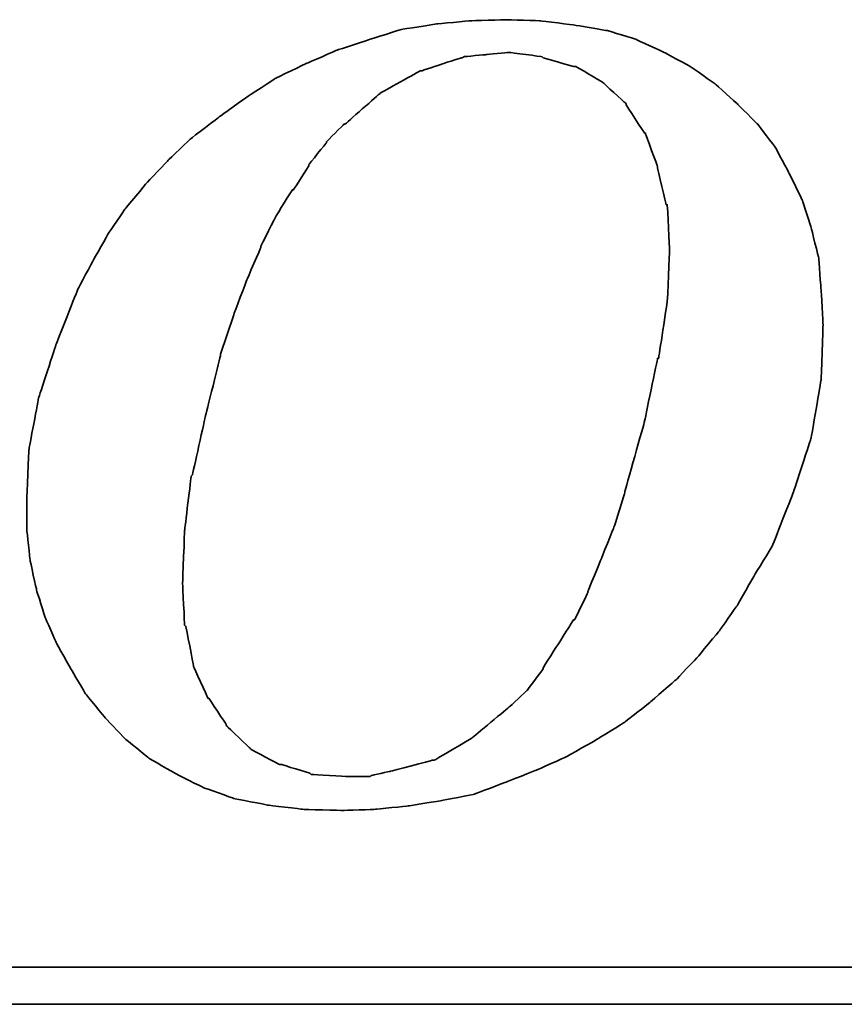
# Model space of a CAD drawing. Header units: millimetres. Extents: x 443 to 3685, y -1599 to 860.
# Tile 450 of 610: x 2805.67 to 2810.76, y -912.23 to -906.15. Entities that reach past the tile are written whole.
import ezdxf

# ---------------------------------------------------------------- set-up
doc = ezdxf.new("R2010")
doc.units = ezdxf.units.MM
doc.layers.add('DIM', color=4, linetype='CONTINUOUS')
doc.layers.add('layer 1', color=7, linetype='CONTINUOUS')

# ---------------------------------------------------------------- blocks, each defined once
blk = doc.blocks.new('TBI MOTION logo(完整正式版)')
at = {"layer": 'layer 1', "color": 22, "lineweight": 35}
for points, knots in [([(35.79625, -6.98375), (35.79625, -6.98375), (36.23125, -7.43875), (36.23125, -7.43875), (36.23125, -7.43875), (36.23125, -7.43875), (36.75625, -7.87125), (36.75625, -7.87125), (36.75625, -7.87125), (36.75625, -7.87125), (37.33125, -8.20375), (37.33125, -8.20375), (37.33125, -8.20375), (37.33125, -8.20375), (37.95625, -8.51875), (37.95625, -8.51875), (37.95625, -8.51875), (37.95625, -8.51875), (38.62625, -8.75875), (38.62625, -8.75875), (38.62625, -8.75875), (38.62625, -8.75875), (39.37125, -8.90375), (39.37125, -8.90375), (39.37125, -8.90375), (39.37125, -8.90375), (40.14125, -8.99875), (40.14125, -8.99875), (40.14125, -8.99875), (40.14125, -8.99875), (41.02625, -9.02375), (41.02625, -9.02375), (41.02625, -9.02375), (41.02625, -9.02375), (41.74625, -8.99875), (41.74625, -8.99875), (41.74625, -8.99875), (41.74625, -8.99875), (42.46625, -8.92375), (42.46625, -8.92375), (42.46625, -8.92375), (42.46625, -8.92375), (43.21125, -8.80625), (43.21125, -8.80625), (43.21125, -8.80625), (43.21125, -8.80625), (43.93125, -8.66375), (43.93125, -8.66375), (43.93125, -8.66375), (43.93125, -8.66375), (44.62625, -8.39875), (44.62625, -8.39875), (44.62625, -8.39875), (44.62625, -8.39875), (45.29625, -8.13375), (45.29625, -8.13375), (45.29625, -8.13375), (45.29625, -8.13375), (45.94625, -7.84375), (45.94625, -7.84375), (45.94625, -7.84375), (45.94625, -7.84375), (46.61625, -7.46375), (46.61625, -7.46375), (46.61625, -7.46375), (46.61625, -7.46375), (47.24125, -7.07875), (47.24125, -7.07875), (47.24125, -7.07875), (47.24125, -7.07875), (47.81625, -6.62375), (47.81625, -6.62375), (47.81625, -6.62375), (47.81625, -6.62375), (48.36875, -6.14375), (48.36875, -6.14375), (48.36875, -6.14375), (48.36875, -6.14375), (48.84625, -5.64125), (48.84625, -5.64125), (48.84625, -5.64125), (48.84625, -5.64125), (49.32625, -5.06375), (49.32625, -5.06375), (49.32625, -5.06375), (49.32625, -5.06375), (49.71125, -4.51374), (49.71125, -4.51374), (49.71125, -4.51374), (49.71125, -4.51374), (50.09625, -3.83874), (50.09625, -3.83874), (50.09625, -3.83874), (50.09625, -3.83874), (50.48125, -3.21374), (50.48125, -3.21374), (50.48125, -3.21374), (50.48125, -3.21374), (50.96125, -1.99125), (50.96125, -1.99125), (50.96125, -1.99125), (50.96125, -1.99125), (51.34375, -0.81875), (51.34375, -0.81875), (51.34375, -0.81875), (51.34375, -0.81875), (51.56125, 0.45624), (51.56125, 0.45624), (51.56125, 0.45624), (51.56125, 0.45624), (51.60625, 1.67624), (51.60625, 1.67624), (51.60625, 1.67624), (51.60625, 1.67624), (51.56125, 2.44625), (51.56125, 2.44625), (51.56125, 2.44625), (51.56125, 2.44625), (51.51125, 3.14125), (51.51125, 3.14125), (51.51125, 3.14125), (51.51125, 3.14125), (51.34375, 3.81125), (51.34375, 3.81125), (51.34375, 3.81125), (51.34375, 3.81125), (51.15125, 4.41125), (51.15125, 4.41125), (51.15125, 4.41125), (51.15125, 4.41125), (50.86125, 5.01125), (50.86125, 5.01125), (50.86125, 5.01125), (50.86125, 5.01125), (50.55125, 5.58875), (50.55125, 5.58875), (50.55125, 5.58875), (50.55125, 5.58875), (50.16625, 6.09125), (50.16625, 6.09125), (50.16625, 6.09125), (50.16625, 6.09125), (49.71125, 6.54875), (49.71125, 6.54875), (49.71125, 6.54875), (49.71125, 6.54875), (49.23125, 6.98125), (49.23125, 6.98125), (49.23125, 6.98125), (49.23125, 6.98125), (48.67875, 7.36625), (48.67875, 7.36625), (48.67875, 7.36625), (48.67875, 7.36625), (48.10375, 7.67625), (48.10375, 7.67625), (48.10375, 7.67625), (48.10375, 7.67625), (47.48125, 7.96375), (47.48125, 7.96375), (47.48125, 7.96375), (47.48125, 7.96375), (46.85625, 8.15625), (46.85625, 8.15625), (46.85625, 8.15625), (46.85625, 8.15625), (46.13625, 8.27624), (46.13625, 8.27624), (46.13625, 8.27624), (46.13625, 8.27624), (45.39125, 8.37125), (45.39125, 8.37125), (45.39125, 8.37125), (45.39125, 8.37125), (44.62625, 8.39624), (44.62625, 8.39624), (44.62625, 8.39624), (44.62625, 8.39624), (43.83625, 8.37125), (43.83625, 8.37125), (43.83625, 8.37125), (43.83625, 8.37125), (43.09125, 8.30125), (43.09125, 8.30125), (43.09125, 8.30125), (43.09125, 8.30125), (42.32125, 8.18125), (42.32125, 8.18125), (42.32125, 8.18125), (42.32125, 8.18125), (41.62875, 7.96375), (41.62875, 7.96375), (41.62875, 7.96375), (41.62875, 7.96375), (40.90625, 7.72625), (40.90625, 7.72625), (40.90625, 7.72625), (40.90625, 7.72625), (40.23624, 7.43625), (40.23624, 7.43625), (40.23624, 7.43625), (40.23624, 7.43625), (39.54124, 7.10125), (39.54124, 7.10125), (39.54124, 7.10125), (39.54124, 7.10125), (38.91625, 6.69125), (38.91625, 6.69125), (38.91625, 6.69125), (38.91625, 6.69125), (38.31625, 6.26125), (38.31625, 6.26125), (38.31625, 6.26125), (38.31625, 6.26125), (37.69125, 5.78125), (37.69125, 5.78125), (37.69125, 5.78125), (37.69125, 5.78125), (37.18625, 5.30125), (37.18625, 5.30125), (37.18625, 5.30125), (37.18625, 5.30125), (36.70625, 4.79624), (36.70625, 4.79624), (36.70625, 4.79624), (36.70625, 4.79624), (36.23125, 4.22125), (36.23125, 4.22125), (36.23125, 4.22125), (36.23125, 4.22125), (35.87124, 3.69375), (35.87124, 3.69375), (35.87124, 3.69375), (35.87124, 3.69375), (35.53125, 3.09125), (35.53125, 3.09125), (35.53125, 3.09125), (35.53125, 3.09125), (35.19875, 2.47125), (35.19875, 2.47125), (35.19875, 2.47125), (35.19875, 2.47125), (34.71625, 1.24625), (34.71625, 1.24625), (34.71625, 1.24625), (34.71625, 1.24625), (34.33125, 0.06874), (34.33125, 0.06874), (34.33125, 0.06874), (34.33125, 0.06874), (34.11625, -1.07875), (34.11625, -1.07875), (34.11625, -1.07875), (34.11625, -1.07875), (34.07125, -2.15875), (34.07125, -2.15875), (34.07125, -2.15875), (34.07125, -2.15875), (34.07125, -2.85375), (34.07125, -2.85375), (34.07125, -2.85375), (34.07125, -2.85375), (34.14125, -3.50375), (34.14125, -3.50375), (34.14125, -3.50375), (34.14125, -3.50375), (34.28625, -4.17375), (34.28625, -4.17375), (34.28625, -4.17375), (34.28625, -4.17375), (34.47625, -4.77624), (34.47625, -4.77624), (34.47625, -4.77624), (34.47625, -4.77624), (34.71625, -5.32625), (34.71625, -5.32625), (34.71625, -5.32625), (34.71625, -5.32625), (35.05375, -5.92875), (35.05375, -5.92875), (35.05375, -5.92875), (35.05375, -5.92875), (35.36375, -6.45375), (35.36375, -6.45375), (35.36375, -6.45375), (35.36375, -6.45375), (35.79625, -6.98375), (35.79625, -6.98375)], [0, 0, 0, 0, 0.01388889, 0.01388889, 0.01388889, 0.0138889, 0.02777778, 0.02777778, 0.02777778, 0.02777779, 0.04166667, 0.04166667, 0.04166667, 0.04166668, 0.05555556, 0.05555556, 0.05555556, 0.05555557, 0.06944444, 0.06944444, 0.06944444, 0.06944445, 0.08333333, 0.08333333, 0.08333333, 0.08333334, 0.09722222, 0.09722222, 0.09722222, 0.09722223, 0.11111111, 0.11111111, 0.11111111, 0.11111112, 0.125, 0.125, 0.125, 0.12500001, 0.13888889, 0.13888889, 0.13888889, 0.1388889, 0.15277778, 0.15277778, 0.15277778, 0.15277779, 0.16666667, 0.16666667, 0.16666667, 0.16666668, 0.18055556, 0.18055556, 0.18055556, 0.18055557, 0.19444444, 0.19444444, 0.19444444, 0.19444445, 0.20833333, 0.20833333, 0.20833333, 0.20833334, 0.22222222, 0.22222222, 0.22222222, 0.22222223, 0.23611111, 0.23611111, 0.23611111, 0.23611112, 0.25, 0.25, 0.25, 0.25000001, 0.26388889, 0.26388889, 0.26388889, 0.2638889, 0.27777778, 0.27777778, 0.27777778, 0.27777779, 0.29166667, 0.29166667, 0.29166667, 0.29166668, 0.30555556, 0.30555556, 0.30555556, 0.30555557, 0.31944444, 0.31944444, 0.31944444, 0.31944445, 0.33333333, 0.33333333, 0.33333333, 0.33333334, 0.34722222, 0.34722222, 0.34722222, 0.34722223, 0.36111111, 0.36111111, 0.36111111, 0.36111112, 0.375, 0.375, 0.375, 0.37500001, 0.38888889, 0.38888889, 0.38888889, 0.3888889, 0.40277778, 0.40277778, 0.40277778, 0.40277779, 0.41666667, 0.41666667, 0.41666667, 0.41666668, 0.43055556, 0.43055556, 0.43055556, 0.43055557, 0.44444444, 0.44444444, 0.44444444, 0.44444445, 0.45833333, 0.45833333, 0.45833333, 0.45833334, 0.47222222, 0.47222222, 0.47222222, 0.47222223, 0.48611111, 0.48611111, 0.48611111, 0.48611112, 0.5, 0.5, 0.5, 0.50000001, 0.51388889, 0.51388889, 0.51388889, 0.5138889, 0.52777778, 0.52777778, 0.52777778, 0.52777779, 0.54166667, 0.54166667, 0.54166667, 0.54166668, 0.55555556, 0.55555556, 0.55555556, 0.55555557, 0.56944444, 0.56944444, 0.56944444, 0.56944445, 0.58333333, 0.58333333, 0.58333333, 0.58333334, 0.59722222, 0.59722222, 0.59722222, 0.59722223, 0.61111111, 0.61111111, 0.61111111, 0.61111112, 0.625, 0.625, 0.625, 0.62500001, 0.63888889, 0.63888889, 0.63888889, 0.6388889, 0.65277778, 0.65277778, 0.65277778, 0.65277779, 0.66666667, 0.66666667, 0.66666667, 0.66666668, 0.68055556, 0.68055556, 0.68055556, 0.68055557, 0.69444444, 0.69444444, 0.69444444, 0.69444445, 0.70833333, 0.70833333, 0.70833333, 0.70833334, 0.72222222, 0.72222222, 0.72222222, 0.72222223, 0.73611111, 0.73611111, 0.73611111, 0.73611112, 0.75, 0.75, 0.75, 0.75000001, 0.76388889, 0.76388889, 0.76388889, 0.7638889, 0.77777778, 0.77777778, 0.77777778, 0.77777779, 0.79166667, 0.79166667, 0.79166667, 0.79166668, 0.80555556, 0.80555556, 0.80555556, 0.80555557, 0.81944444, 0.81944444, 0.81944444, 0.81944445, 0.83333333, 0.83333333, 0.83333333, 0.83333334, 0.84722222, 0.84722222, 0.84722222, 0.84722223, 0.86111111, 0.86111111, 0.86111111, 0.86111112, 0.875, 0.875, 0.875, 0.87500001, 0.88888889, 0.88888889, 0.88888889, 0.8888889, 0.90277778, 0.90277778, 0.90277778, 0.90277779, 0.91666667, 0.91666667, 0.91666667, 0.91666668, 0.93055556, 0.93055556, 0.93055556, 0.93055557, 0.94444444, 0.94444444, 0.94444444, 0.94444445, 0.95833333, 0.95833333, 0.95833333, 0.95833334, 0.97222222, 0.97222222, 0.97222222, 0.97222223, 0.98611111, 0.98611111, 0.98611111, 0.98611112, 1, 1, 1, 1]), ([(38.33875, 1.03124), (38.33875, 1.03124), (38.62625, 1.89625), (38.62625, 1.89625), (38.62625, 1.89625), (38.62625, 1.89625), (38.91625, 2.66375), (38.91625, 2.66375), (38.91625, 2.66375), (38.91625, 2.66375), (39.22625, 3.38125), (39.22625, 3.38125), (39.22625, 3.38125), (39.22625, 3.38125), (39.22625, 3.40624), (39.22625, 3.40624), (39.22625, 3.40624), (39.22625, 3.40624), (39.56124, 4.07624), (39.56124, 4.07624), (39.56124, 4.07624), (39.56124, 4.07624), (39.92125, 4.65125), (39.92125, 4.65125), (39.92125, 4.65125), (39.92125, 4.65125), (39.94625, 4.65125), (39.94625, 4.65125), (39.94625, 4.65125), (39.94625, 4.65125), (40.28125, 5.17875), (40.28125, 5.17875), (40.28125, 5.17875), (40.28125, 5.17875), (40.28125, 5.20375), (40.28125, 5.20375), (40.28125, 5.20375), (40.28125, 5.20375), (40.66875, 5.68625), (40.66875, 5.68625), (40.66875, 5.68625), (40.66875, 5.68625), (40.66875, 5.70625), (40.66875, 5.70625), (40.66875, 5.70625), (40.66875, 5.70625), (41.05124, 6.09125), (41.05124, 6.09125), (41.05124, 6.09125), (41.05124, 6.09125), (41.07625, 6.09125), (41.07625, 6.09125), (41.07625, 6.09125), (41.07625, 6.09125), (41.84125, 6.76625), (41.84125, 6.76625), (41.84125, 6.76625), (41.84125, 6.76625), (41.86625, 6.78625), (41.86625, 6.78625), (41.86625, 6.78625), (41.86625, 6.78625), (42.73125, 7.26624), (42.73125, 7.26624), (42.73125, 7.26624), (42.73125, 7.26624), (42.75625, 7.26624), (42.75625, 7.26624), (42.75625, 7.26624), (42.75625, 7.26624), (43.18625, 7.41125), (43.18625, 7.41125), (43.18625, 7.41125), (43.18625, 7.41125), (43.64125, 7.55625), (43.64125, 7.55625), (43.64125, 7.55625), (43.64125, 7.55625), (43.66625, 7.55625), (43.66625, 7.55625), (43.66625, 7.55625), (43.66625, 7.55625), (43.69125, 7.58124), (43.69125, 7.58124), (43.69125, 7.58124), (43.69125, 7.58124), (44.19125, 7.62625), (44.19125, 7.62625), (44.19125, 7.62625), (44.19125, 7.62625), (44.67125, 7.67625), (44.67125, 7.67625), (44.67125, 7.67625), (44.67125, 7.67625), (44.69625, 7.67625), (44.69625, 7.67625), (44.69625, 7.67625), (44.69625, 7.67625), (45.41875, 7.58124), (45.41875, 7.58124), (45.41875, 7.58124), (45.41875, 7.58124), (45.44125, 7.55625), (45.44125, 7.55625), (45.44125, 7.55625), (45.44125, 7.55625), (46.11125, 7.36625), (46.11125, 7.36625), (46.11125, 7.36625), (46.11125, 7.36625), (46.13625, 7.36625), (46.13625, 7.36625), (46.13625, 7.36625), (46.13625, 7.36625), (46.15875, 7.36625), (46.15875, 7.36625), (46.15875, 7.36625), (46.15875, 7.36625), (46.73625, 7.02624), (46.73625, 7.02624), (46.73625, 7.02624), (46.73625, 7.02624), (46.76125, 7.00624), (46.76125, 7.00624), (46.76125, 7.00624), (46.76125, 7.00624), (47.24125, 6.57124), (47.24125, 6.57124), (47.24125, 6.57124), (47.24125, 6.57124), (47.26625, 6.54875), (47.26625, 6.54875), (47.26625, 6.54875), (47.26625, 6.54875), (47.26625, 6.52375), (47.26625, 6.52375), (47.26625, 6.52375), (47.26625, 6.52375), (47.67375, 5.89875), (47.67375, 5.89875), (47.67375, 5.89875), (47.67375, 5.89875), (47.69625, 5.89875), (47.69625, 5.89875), (47.69625, 5.89875), (47.69625, 5.89875), (47.69625, 5.87625), (47.69625, 5.87625), (47.69625, 5.87625), (47.69625, 5.87625), (47.96125, 5.15625), (47.96125, 5.15625), (47.96125, 5.15625), (47.96125, 5.15625), (47.96125, 5.13125), (47.96125, 5.13125), (47.96125, 5.13125), (47.96125, 5.13125), (48.15125, 4.31875), (48.15125, 4.31875), (48.15125, 4.31875), (48.15125, 4.31875), (48.17625, 4.31875), (48.17625, 4.31875), (48.17625, 4.31875), (48.17625, 4.31875), (48.17625, 4.29125), (48.17625, 4.29125), (48.17625, 4.29125), (48.17625, 4.29125), (48.22625, 3.33125), (48.22625, 3.33125), (48.22625, 3.33125), (48.22625, 3.33125), (48.22625, 3.30875), (48.22625, 3.30875), (48.22625, 3.30875), (48.22625, 3.30875), (48.17625, 2.20624), (48.17625, 2.20624), (48.17625, 2.20624), (48.17625, 2.20624), (48.17625, 2.18124), (48.17625, 2.18124), (48.17625, 2.18124), (48.17625, 2.18124), (47.98375, 0.93624), (47.98375, 0.93624), (47.98375, 0.93624), (47.98375, 0.93624), (47.96125, 0.93624), (47.96125, 0.93624), (47.96125, 0.93624), (47.96125, 0.93624), (47.67375, -0.45874), (47.67375, -0.45874), (47.67375, -0.45874), (47.67375, -0.45874), (47.24125, -1.99125), (47.24125, -1.99125), (47.24125, -1.99125), (47.24125, -1.99125), (47.24125, -2.01874), (47.24125, -2.01874), (47.24125, -2.01874), (47.24125, -2.01874), (47.00125, -2.78375), (47.00125, -2.78375), (47.00125, -2.78375), (47.00125, -2.78375), (46.71125, -3.50375), (46.71125, -3.50375), (46.71125, -3.50375), (46.71125, -3.50375), (46.42625, -4.19875), (46.42625, -4.19875), (46.42625, -4.19875), (46.42625, -4.19875), (46.42625, -4.22375), (46.42625, -4.22375), (46.42625, -4.22375), (46.42625, -4.22375), (46.13625, -4.82374), (46.13625, -4.82374), (46.13625, -4.82374), (46.13625, -4.82374), (46.11125, -4.82374), (46.11125, -4.82374), (46.11125, -4.82374), (46.11125, -4.82374), (45.77625, -5.35125), (45.77625, -5.35125), (45.77625, -5.35125), (45.77625, -5.35125), (45.44125, -5.87875), (45.44125, -5.87875), (45.44125, -5.87875), (45.44125, -5.87875), (45.44125, -5.90375), (45.44125, -5.90375), (45.44125, -5.90375), (45.44125, -5.90375), (45.10625, -6.35875), (45.10625, -6.35875), (45.10625, -6.35875), (45.10625, -6.35875), (45.08125, -6.38375), (45.08125, -6.38375), (45.08125, -6.38375), (45.08125, -6.38375), (44.69625, -6.74375), (44.69625, -6.74375), (44.69625, -6.74375), (44.69625, -6.74375), (43.88375, -7.41625), (43.88375, -7.41625), (43.88375, -7.41625), (43.88375, -7.41625), (43.85625, -7.43875), (43.85625, -7.43875), (43.85625, -7.43875), (43.85625, -7.43875), (43.04125, -7.91875), (43.04125, -7.91875), (43.04125, -7.91875), (43.04125, -7.91875), (43.01625, -7.91875), (43.01625, -7.91875), (43.01625, -7.91875), (43.01625, -7.91875), (42.99625, -7.91875), (42.99625, -7.91875), (42.99625, -7.91875), (42.99625, -7.91875), (42.08125, -8.15875), (42.08125, -8.15875), (42.08125, -8.15875), (42.08125, -8.15875), (41.65125, -8.25625), (41.65125, -8.25625), (41.65125, -8.25625), (41.65125, -8.25625), (41.62875, -8.27875), (41.62875, -8.27875), (41.62875, -8.27875), (41.62875, -8.27875), (41.60125, -8.27875), (41.60125, -8.27875), (41.60125, -8.27875), (41.60125, -8.27875), (41.12125, -8.27875), (41.12125, -8.27875), (41.12125, -8.27875), (41.12125, -8.27875), (40.35624, -8.23125), (40.35624, -8.23125), (40.35624, -8.23125), (40.35624, -8.23125), (40.33125, -8.23125), (40.33125, -8.23125), (40.33125, -8.23125), (40.33125, -8.23125), (40.30625, -8.20375), (40.30625, -8.20375), (40.30625, -8.20375), (40.30625, -8.20375), (39.68375, -8.01375), (39.68375, -8.01375), (39.68375, -8.01375), (39.68375, -8.01375), (39.66124, -8.01375), (39.66124, -8.01375), (39.66124, -8.01375), (39.66124, -8.01375), (39.63625, -8.01375), (39.63625, -8.01375), (39.63625, -8.01375), (39.63625, -8.01375), (39.01125, -7.67875), (39.01125, -7.67875), (39.01125, -7.67875), (39.01125, -7.67875), (38.98875, -7.65375), (38.98875, -7.65375), (38.98875, -7.65375), (38.98875, -7.65375), (38.48625, -7.17375), (38.48625, -7.17375), (38.48625, -7.17375), (38.48625, -7.17375), (38.45875, -7.14875), (38.45875, -7.14875), (38.45875, -7.14875), (38.45875, -7.14875), (38.45875, -7.12875), (38.45875, -7.12875), (38.45875, -7.12875), (38.45875, -7.12875), (38.07625, -6.54875), (38.07625, -6.54875), (38.07625, -6.54875), (38.07625, -6.54875), (38.05125, -6.54875), (38.05125, -6.54875), (38.05125, -6.54875), (38.05125, -6.54875), (38.05125, -6.52875), (38.05125, -6.52875), (38.05125, -6.52875), (38.05125, -6.52875), (37.74125, -5.85375), (37.74125, -5.85375), (37.74125, -5.85375), (37.74125, -5.85375), (37.74125, -5.82875), (37.74125, -5.82875), (37.74125, -5.82875), (37.74125, -5.82875), (37.57375, -4.96875), (37.57375, -4.96875), (37.57375, -4.96875), (37.57375, -4.96875), (37.54625, -4.94375), (37.54625, -4.94375), (37.54625, -4.94375), (37.54625, -4.94375), (37.50125, -4.03375), (37.50125, -4.03375), (37.50125, -4.03375), (37.50125, -4.03375), (37.50125, -4.00875), (37.50125, -4.00875), (37.50125, -4.00875), (37.50125, -4.00875), (37.54625, -2.85375), (37.54625, -2.85375), (37.54625, -2.85375), (37.54625, -2.85375), (37.69125, -1.65875), (37.69125, -1.65875), (37.69125, -1.65875), (37.69125, -1.65875), (37.71624, -1.63375), (37.71624, -1.63375), (37.71624, -1.63375), (37.71624, -1.63375), (38.00375, -0.33875), (38.00375, -0.33875), (38.00375, -0.33875), (38.00375, -0.33875), (38.33875, 1.00624), (38.33875, 1.00624), (38.33875, 1.00624), (38.33875, 1.00624), (38.33875, 1.03124), (38.33875, 1.03124)], [0, 0, 0, 0, 0.01010101, 0.01010101, 0.01010101, 0.01010102, 0.02020202, 0.02020202, 0.02020202, 0.02020203, 0.03030303, 0.03030303, 0.03030303, 0.03030304, 0.04040404, 0.04040404, 0.04040404, 0.04040405, 0.05050505, 0.05050505, 0.05050505, 0.05050506, 0.06060606, 0.06060606, 0.06060606, 0.06060607, 0.07070707, 0.07070707, 0.07070707, 0.07070708, 0.08080808, 0.08080808, 0.08080808, 0.08080809, 0.09090909, 0.09090909, 0.09090909, 0.0909091, 0.1010101, 0.1010101, 0.1010101, 0.10101011, 0.11111111, 0.11111111, 0.11111111, 0.11111112, 0.12121212, 0.12121212, 0.12121212, 0.12121213, 0.13131313, 0.13131313, 0.13131313, 0.13131314, 0.14141414, 0.14141414, 0.14141414, 0.14141415, 0.15151515, 0.15151515, 0.15151515, 0.15151516, 0.16161616, 0.16161616, 0.16161616, 0.16161617, 0.17171717, 0.17171717, 0.17171717, 0.17171718, 0.18181818, 0.18181818, 0.18181818, 0.18181819, 0.19191919, 0.19191919, 0.19191919, 0.1919192, 0.2020202, 0.2020202, 0.2020202, 0.20202021, 0.21212121, 0.21212121, 0.21212121, 0.21212122, 0.22222222, 0.22222222, 0.22222222, 0.22222223, 0.23232323, 0.23232323, 0.23232323, 0.23232324, 0.24242424, 0.24242424, 0.24242424, 0.24242425, 0.25252525, 0.25252525, 0.25252525, 0.25252526, 0.26262626, 0.26262626, 0.26262626, 0.26262627, 0.27272727, 0.27272727, 0.27272727, 0.27272728, 0.28282828, 0.28282828, 0.28282828, 0.28282829, 0.29292929, 0.29292929, 0.29292929, 0.2929293, 0.3030303, 0.3030303, 0.3030303, 0.30303031, 0.31313131, 0.31313131, 0.31313131, 0.31313132, 0.32323232, 0.32323232, 0.32323232, 0.32323233, 0.33333333, 0.33333333, 0.33333333, 0.33333334, 0.34343434, 0.34343434, 0.34343434, 0.34343435, 0.35353535, 0.35353535, 0.35353535, 0.35353536, 0.36363636, 0.36363636, 0.36363636, 0.36363637, 0.37373737, 0.37373737, 0.37373737, 0.37373738, 0.38383838, 0.38383838, 0.38383838, 0.38383839, 0.39393939, 0.39393939, 0.39393939, 0.3939394, 0.4040404, 0.4040404, 0.4040404, 0.40404041, 0.41414141, 0.41414141, 0.41414141, 0.41414142, 0.42424242, 0.42424242, 0.42424242, 0.42424243, 0.43434343, 0.43434343, 0.43434343, 0.43434344, 0.44444444, 0.44444444, 0.44444444, 0.44444445, 0.45454545, 0.45454545, 0.45454545, 0.45454546, 0.46464646, 0.46464646, 0.46464646, 0.46464647, 0.47474747, 0.47474747, 0.47474747, 0.47474748, 0.48484848, 0.48484848, 0.48484848, 0.48484849, 0.49494949, 0.49494949, 0.49494949, 0.4949495, 0.50505051, 0.50505051, 0.50505051, 0.50505052, 0.51515152, 0.51515152, 0.51515152, 0.51515153, 0.52525253, 0.52525253, 0.52525253, 0.52525254, 0.53535354, 0.53535354, 0.53535354, 0.53535355, 0.54545455, 0.54545455, 0.54545455, 0.54545456, 0.55555556, 0.55555556, 0.55555556, 0.55555557, 0.56565657, 0.56565657, 0.56565657, 0.56565658, 0.57575758, 0.57575758, 0.57575758, 0.57575759, 0.58585859, 0.58585859, 0.58585859, 0.5858586, 0.5959596, 0.5959596, 0.5959596, 0.59595961, 0.60606061, 0.60606061, 0.60606061, 0.60606062, 0.61616162, 0.61616162, 0.61616162, 0.61616163, 0.62626263, 0.62626263, 0.62626263, 0.62626264, 0.63636364, 0.63636364, 0.63636364, 0.63636365, 0.64646465, 0.64646465, 0.64646465, 0.64646466, 0.65656566, 0.65656566, 0.65656566, 0.65656567, 0.66666667, 0.66666667, 0.66666667, 0.66666668, 0.67676768, 0.67676768, 0.67676768, 0.67676769, 0.68686869, 0.68686869, 0.68686869, 0.6868687, 0.6969697, 0.6969697, 0.6969697, 0.69696971, 0.70707071, 0.70707071, 0.70707071, 0.70707072, 0.71717172, 0.71717172, 0.71717172, 0.71717173, 0.72727273, 0.72727273, 0.72727273, 0.72727274, 0.73737374, 0.73737374, 0.73737374, 0.73737375, 0.74747475, 0.74747475, 0.74747475, 0.74747476, 0.75757576, 0.75757576, 0.75757576, 0.75757577, 0.76767677, 0.76767677, 0.76767677, 0.76767678, 0.77777778, 0.77777778, 0.77777778, 0.77777779, 0.78787879, 0.78787879, 0.78787879, 0.7878788, 0.7979798, 0.7979798, 0.7979798, 0.79797981, 0.80808081, 0.80808081, 0.80808081, 0.80808082, 0.81818182, 0.81818182, 0.81818182, 0.81818183, 0.82828283, 0.82828283, 0.82828283, 0.82828284, 0.83838384, 0.83838384, 0.83838384, 0.83838385, 0.84848485, 0.84848485, 0.84848485, 0.84848486, 0.85858586, 0.85858586, 0.85858586, 0.85858587, 0.86868687, 0.86868687, 0.86868687, 0.86868688, 0.87878788, 0.87878788, 0.87878788, 0.87878789, 0.88888889, 0.88888889, 0.88888889, 0.8888889, 0.8989899, 0.8989899, 0.8989899, 0.89898991, 0.90909091, 0.90909091, 0.90909091, 0.90909092, 0.91919192, 0.91919192, 0.91919192, 0.91919193, 0.92929293, 0.92929293, 0.92929293, 0.92929294, 0.93939394, 0.93939394, 0.93939394, 0.93939395, 0.94949495, 0.94949495, 0.94949495, 0.94949496, 0.95959596, 0.95959596, 0.95959596, 0.95959597, 0.96969697, 0.96969697, 0.96969697, 0.96969698, 0.97979798, 0.97979798, 0.97979798, 0.97979799, 0.98989899, 0.98989899, 0.98989899, 0.989899, 1, 1, 1, 1]), ([(75.90875, -9.47875), (75.90875, -9.47875), (75.90875, -12.28625), (75.90875, -12.28625), (75.90875, -12.28625), (75.90875, -12.28625), (75.90875, -12.47875), (75.90875, -12.47875), (75.90875, -12.47875), (75.90875, -12.47875), (75.71625, -12.47875), (75.71625, -12.47875), (75.71625, -12.47875), (75.71625, -12.47875), (-88.32875, -12.47875), (-88.32875, -12.47875), (-88.32875, -12.47875), (-88.32875, -12.47875), (-88.32875, -13.29375), (-88.32875, -13.29375), (-88.32875, -13.29375), (-88.32875, -13.29375), (82.89125, -13.29375), (82.89125, -13.29375), (82.89125, -13.29375), (82.89125, -13.29375), (75.90875, -9.47875), (75.90875, -9.47875)], [0, 0, 0, 0, 0.14285714, 0.14285714, 0.14285714, 0.14285715, 0.28571429, 0.28571429, 0.28571429, 0.2857143, 0.42857143, 0.42857143, 0.42857143, 0.42857144, 0.57142857, 0.57142857, 0.57142857, 0.57142858, 0.71428571, 0.71428571, 0.71428571, 0.71428572, 0.85714286, 0.85714286, 0.85714286, 0.85714287, 1, 1, 1, 1])]:
    blk.add_open_spline(points, degree=3, knots=knots, dxfattribs=at)

msp = doc.modelspace()

# ---------------------------------------------------------------- block references
at = {"layer": 'DIM', "color": 7, "xscale": 0.2802190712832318, "yscale": 0.2802190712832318, "zscale": 0.2802190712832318}
msp.add_blockref('TBI MOTION logo(完整正式版)', (2796.1691, -908.5022), dxfattribs=at)

doc.saveas('drawing.dxf')
